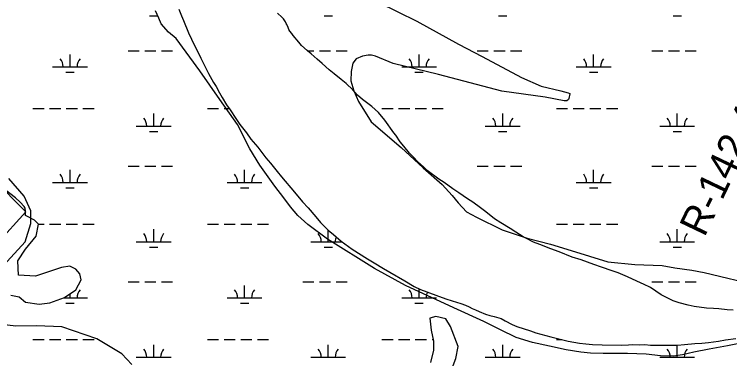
# Model space of a CAD drawing. Extents: x 3477039 to 3515015, y 546746 to 572297.
# Drawn here: x 3502371 to 3504428, y 555464 to 556455 of the extents above; entities that cross this region are included whole.
import ezdxf

# ---------------------------------------------------------------- set-up
doc = ezdxf.new("R2010")
doc.units = 0
for name, color, linetype in [('V-BORW-LINE', 7, 'Continuous'), ('V-RIVR-RANG-IDEN', 7, 'Continuous'), ('V-SITE-VEGE', 7, 'Continuous'), ('V-TOPO-SHOR', 7, 'Continuous'), ('V-WETL-SWMP', 7, 'Continuous')]:
    doc.layers.add(name, color=color, linetype=linetype)

msp = doc.modelspace()

# ---------------------------------------------------------------- linework, layer by layer
at = {"layer": 'V-BORW-LINE'}
msp.add_lwpolyline([(3501526.7, 556385.9), (3501571.4, 556349.6), (3501646.6, 556411.6), (3501920.5, 556167.7), (3502110, 555989.4), (3502217.8, 555886.3), (3502266.5, 555821.2), (3502303.8, 555791.6), (3502321.7, 555796.3), (3502404.3, 555886.4), (3502124.9, 556167.7), (3501789.9, 556478.2), (3501681.6, 556561.6), (3501529.2, 556388.7)], dxfattribs=at)
at = {"layer": 'V-SITE-VEGE'}
for points in [[(3502844.1, 556470.2), (3502851.9, 556450.4), (3502857, 556437.1), (3502871.5, 556402.2), (3502889.2, 556365.6), (3502900.8, 556342.9), (3502907.6, 556328.6), (3502914.4, 556315.3), (3502929.4, 556284.6), (3502943.7, 556258.8), (3502950.9, 556247.6), (3502961.4, 556229.4), (3502968.9, 556215.8), (3502981.2, 556194.8), (3502991.5, 556179.8), (3503007.9, 556155), (3503019.5, 556138.2), (3503038.4, 556113.7), (3503051.4, 556095.8), (3503071, 556072.4), (3503082.9, 556057), (3503094.6, 556042.2)], [(3504361.9, 555609), (3504326.1, 555613.9), (3504309.2, 555617.5), (3504283.2, 555624.1), (3504265.9, 555630.1), (3504244.1, 555640.4), (3504231.3, 555647.9), (3504200, 555668.3), (3504180.6, 555677.9), (3504173.7, 555680.7), (3504133.9, 555699.6), (3504107.3, 555710.9), (3504089.7, 555716.7), (3504059.6, 555727.1), (3504037.8, 555735.3), (3504001.1, 555748.5), (3503975.5, 555756.4), (3503937.8, 555771), (3503913.6, 555780.3), (3503881.7, 555792.8), (3503864.1, 555798.9), (3503841.6, 555810.6), (3503834.7, 555814.5), (3503813.3, 555827.9), (3503796.8, 555838.5), (3503770.2, 555854.4), (3503751.9, 555866), (3503726.4, 555886.4), (3503711.3, 555898.4), (3503689.9, 555914.2), (3503674.4, 555923.8), (3503648.9, 555940.7), (3503632, 555952.7), (3503607.1, 555970.6), (3503591.3, 555980.5), (3503558.5, 556005.9), (3503547.2, 556016.4), (3503530.3, 556031.2), (3503519.7, 556042.7), (3503507.6, 556055), (3503491.2, 556075.3), (3503480.9, 556088.3), (3503467.6, 556107.5), (3503462.1, 556113.5), (3503436.7, 556149.9), (3503417.9, 556172.3), (3503398.6, 556189.5), (3503372.4, 556209.6), (3503358, 556222.5), (3503344.2, 556237.3), (3503325, 556255.5), (3503311.2, 556267.1), (3503290.9, 556284), (3503276.1, 556295.6), (3503255.8, 556313.2), (3503242, 556325.8), (3503224.1, 556341.7), (3503212.7, 556350.8), (3503197.2, 556365.2), (3503189, 556375.4), (3503172.9, 556393.9), (3503168.8, 556399.9), (3503163.3, 556406.5), (3503160.6, 556411.4), (3503158.5, 556417.3), (3503154.8, 556425.4), (3503152.8, 556428.9), (3503150.4, 556433.4), (3503144.9, 556442.1), (3503140.1, 556447), (3503128.1, 556458.6)], [(3503094.6, 556042.2), (3503107.3, 556026.8), (3503126.8, 556002.7), (3503139.2, 555986.9), (3503176.2, 555943.1), (3503199.9, 555915.4), (3503216.1, 555897.9), (3503237.7, 555872.3), (3503251.4, 555855.9), (3503273.4, 555834.1), (3503288.5, 555820.8), (3503310.9, 555802.1), (3503342.6, 555778.9), (3503386.8, 555751), (3503405.4, 555740), (3503432.3, 555723.1), (3503450.3, 555712.5), (3503494.1, 555687.4), (3503521.1, 555671.8), (3503539, 555663.3), (3503583.3, 555646.2), (3503611.7, 555636.2), (3503629.7, 555630.1), (3503655.3, 555622.5), (3503668.4, 555617.5), (3503679.2, 555612.6), (3503687.5, 555608), (3503696.8, 555604.4), (3503707.9, 555599.4), (3503726.2, 555592.3), (3503738.3, 555588.3), (3503751.1, 555584.7), (3503770.5, 555579), (3503782.9, 555572.9), (3503802.3, 555562), (3503816.1, 555556.3), (3503854.9, 555543.4), (3503870.8, 555538.4), (3503913.4, 555526.5), (3503964, 555513.8), (3503995.8, 555508.6), (3504014.9, 555506.3), (3504034, 555504.7), (3504061.1, 555503.4), (3504115.9, 555502.8), (3504136.8, 555504), (3504149.6, 555504.2), (3504169.1, 555504), (3504184, 555504.6), (3504200, 555503), (3504247.6, 555502.5), (3504277.8, 555502.9), (3504297.9, 555504.4), (3504327.5, 555506.9), (3504347.6, 555508.8), (3504367.1, 555510), (3504396.3, 555514.2), (3504415.8, 555517.8), (3504445.4, 555522)], [(3502339.6, 555731.9), (3502402.4, 555800.2), (3502418.1, 555852.4), (3502418.5, 555889.6), (3502399.6, 555931.2), (3502354.6, 555982.7)], [(3504438.6, 555603), (3504420.9, 555604.6), (3504396.9, 555606.9), (3504382, 555608.1), (3504361.9, 555609)], [(3502709, 555446.7), (3502680.3, 555477.3), (3502607.7, 555520.8), (3502507.4, 555555), (3502434.3, 555558.5), (3502375, 555557.7), (3502335.1, 555562.3)]]:
    msp.add_lwpolyline(points, dxfattribs=at)
at = {"layer": 'V-TOPO-SHOR'}
for points in [[(3503364.7, 556516.9), (3503528.1, 556435.4), (3503648, 556368.8), (3503716.6, 556333.7), (3503829.3, 556273.5), (3503886.2, 556248.5), (3503942.3, 556235.2), (3503964, 556228.6), (3503968.5, 556226.7), (3503968.5, 556225.8), (3503965.6, 556213.2), (3503964.7, 556209.6), (3503960.1, 556206), (3503952, 556206.1), (3503897.6, 556216.6), (3503772.7, 556234.2), (3503590.9, 556281.5), (3503460.6, 556313.7), (3503409.1, 556335.1), (3503398.3, 556337.9), (3503388.3, 556337.1), (3503371.9, 556334.5), (3503353.7, 556326.6), (3503344.5, 556314), (3503339.7, 556290.4), (3503338.5, 556263.2), (3503347.3, 556235), (3503360.6, 556204), (3503397.2, 556145.6), (3503483.5, 556071.3), (3503546.3, 556013.5), (3503601.2, 555964.8), (3503629.9, 555933.7), (3503646.9, 555912.7), (3503671.1, 555886.1), (3503700, 555871.3), (3503773.9, 555835.1), (3503845.3, 555810.8), (3503913.2, 555792.9), (3503972, 555775), (3504077.7, 555742.2), (3504155.7, 555735), (3504233.6, 555731.5), (3504270.7, 555724.8), (3504319.6, 555718.8), (3504355, 555712.1), (3504422.8, 555695.1), (3504518.7, 555672.3)], [(3504469.9, 555510.4), (3504421.7, 555501), (3504369, 555490.6), (3504325.3, 555482), (3504292.6, 555475.1), (3504266.3, 555470.8), (3504229.1, 555472.1), (3504188.3, 555476.2), (3504133.9, 555478.6), (3504099.5, 555478.9), (3504064.1, 555478.4), (3504027.8, 555479.7), (3503999.7, 555482.7), (3503958.1, 555489.5), (3503910.1, 555500), (3503861.3, 555510.4), (3503814.2, 555524.5), (3503769.1, 555546.8), (3503721.3, 555570.8), (3503634.6, 555609.8), (3503495.7, 555674.8), (3503406.4, 555722.9), (3503271.2, 555807.7), (3503215.4, 555850), (3503186.6, 555875.7), (3503165.1, 555901.3), (3503145.5, 555926.9), (3503120.4, 555960.8), (3503076.6, 556021.1), (3503048.1, 556067.6), (3503012.5, 556137.8), (3502961.6, 556210), (3502904.4, 556292.2), (3502836.4, 556385.5), (3502813.9, 556403.8), (3502793.3, 556427.6), (3502786.2, 556444), (3502776.5, 556465)]]:
    msp.add_lwpolyline(points, dxfattribs=at)
at = {"layer": 'V-WETL-SWMP'}
for p, q in [((3502759.6, 556450.3), (3502783.6, 556450.3)), ((3503261.5, 556450.3), (3503285.5, 556450.3)), ((3503763.4, 556450.3), (3503787.4, 556450.3)), ((3504265.3, 556450.3), (3504289.3, 556450.3)), ((3502698.2, 556350.3), (3502730.2, 556350.3)), ((3502746.2, 556350.3), (3502778.2, 556350.3)), ((3502794.2, 556350.3), (3502826.2, 556350.3)), ((3503213.3, 556350.3), (3503232.1, 556350.3)), ((3503248.1, 556350.3), (3503280.1, 556350.3)), ((3503296.1, 556350.3), (3503328.1, 556350.3)), ((3503702, 556350.3), (3503734, 556350.3)), ((3503750, 556350.3), (3503782, 556350.3)), ((3503798, 556350.3), (3503830, 556350.3)), ((3504203.9, 556350.3), (3504235.9, 556350.3)), ((3504251.9, 556350.3), (3504283.9, 556350.3)), ((3504299.9, 556350.3), (3504331.9, 556350.3)), ((3502531.1, 556303.9), (3502531.1, 556339.9)), ((3503535, 556303.9), (3503535, 556339.9)), ((3504036.9, 556303.9), (3504036.9, 556339.9)), ((3502481.1, 556303.9), (3502581.1, 556303.9)), ((3502519.1, 556288.5), (3502543.1, 556288.5)), ((3503485, 556303.9), (3503585, 556303.9)), ((3503523, 556288.5), (3503547, 556288.5)), ((3503986.9, 556303.9), (3504086.9, 556303.9)), ((3504024.9, 556288.5), (3504048.9, 556288.5)), ((3502424.3, 556183.8), (3502456.3, 556183.8)), ((3502472.3, 556183.8), (3502504.3, 556183.8)), ((3502520.3, 556183.8), (3502552.3, 556183.8)), ((3502568.3, 556183.8), (3502600.3, 556183.8)), ((3502926.2, 556183.8), (3502958.2, 556183.8)), ((3502974.2, 556183.8), (3502988.7, 556183.8)), ((3503428.1, 556183.8), (3503460.1, 556183.8)), ((3503476.1, 556183.8), (3503508.1, 556183.8)), ((3503524.1, 556183.8), (3503556.1, 556183.8)), ((3503572.1, 556183.8), (3503604.1, 556183.8)), ((3503930, 556183.8), (3503962, 556183.8)), ((3503978, 556183.8), (3504010, 556183.8)), ((3504026, 556183.8), (3504058, 556183.8)), ((3504074, 556183.8), (3504106, 556183.8)), ((3502771.6, 556133.1), (3502771.6, 556169.1)), ((3503775.4, 556133.1), (3503775.4, 556169.1)), ((3504277.3, 556133.1), (3504277.3, 556169.1)), ((3502721.6, 556133.1), (3502821.6, 556133.1)), ((3503725.4, 556133.1), (3503825.4, 556133.1)), ((3504227.3, 556133.1), (3504327.3, 556133.1)), ((3502759.6, 556117.7), (3502783.6, 556117.7)), ((3503763.4, 556117.7), (3503787.4, 556117.7)), ((3504265.3, 556117.7), (3504289.3, 556117.7)), ((3502698.2, 556017.7), (3502730.2, 556017.7)), ((3502746.2, 556017.7), (3502778.2, 556017.7)), ((3502794.2, 556017.7), (3502826.2, 556017.7)), ((3503702, 556017.7), (3503734, 556017.7)), ((3503750, 556017.7), (3503782, 556017.7)), ((3503798, 556017.7), (3503830, 556017.7)), ((3504203.9, 556017.7), (3504235.9, 556017.7)), ((3504251.9, 556017.7), (3504283.9, 556017.7)), ((3504299.9, 556017.7), (3504331.9, 556017.7)), ((3502531.1, 555971.2), (3502531.1, 556007.2)), ((3503033.1, 555971.2), (3503033.1, 556007.2)), ((3504036.9, 555971.2), (3504036.9, 556007.2)), ((3502481.1, 555971.2), (3502581.1, 555971.2)), ((3502519.1, 555955.8), (3502543.1, 555955.8)), ((3502983.1, 555971.2), (3503083.1, 555971.2)), ((3503021.1, 555955.8), (3503045.1, 555955.8)), ((3503986.9, 555971.2), (3504086.9, 555971.2)), ((3504024.9, 555955.8), (3504048.9, 555955.8)), ((3502440.1, 555851.2), (3502456.3, 555851.2)), ((3502472.3, 555851.2), (3502504.3, 555851.2)), ((3502520.3, 555851.2), (3502552.3, 555851.2)), ((3502568.3, 555851.2), (3502600.3, 555851.2)), ((3502771.6, 555800.4), (3502771.6, 555836.4)), ((3502926.2, 555851.2), (3502958.2, 555851.2)), ((3502974.2, 555851.2), (3503006.2, 555851.2)), ((3503022.2, 555851.2), (3503054.2, 555851.2)), ((3503070.2, 555851.2), (3503102.2, 555851.2)), ((3503273.5, 555800.4), (3503273.5, 555834)), ((3503930, 555851.2), (3503962, 555851.2)), ((3503978, 555851.2), (3504010, 555851.2)), ((3504026, 555851.2), (3504058, 555851.2)), ((3504074, 555851.2), (3504106, 555851.2)), ((3504277.3, 555800.4), (3504277.3, 555836.4)), ((3502721.6, 555800.4), (3502821.6, 555800.4)), ((3503223.5, 555800.4), (3503313.3, 555800.4)), ((3504227.3, 555800.4), (3504327.3, 555800.4)), ((3502759.6, 555785), (3502783.6, 555785)), ((3503261.5, 555785), (3503285.5, 555785)), ((3504265.3, 555785), (3504289.3, 555785)), ((3502698.2, 555685), (3502730.2, 555685)), ((3502746.2, 555685), (3502778.2, 555685)), ((3502794.2, 555685), (3502826.2, 555685)), ((3503033.1, 555638.6), (3503033.1, 555674.6)), ((3503200.1, 555685), (3503232.1, 555685)), ((3503248.1, 555685), (3503280.1, 555685)), ((3503296.1, 555685), (3503328.1, 555685)), ((3504203.9, 555685), (3504235.9, 555685)), ((3504251.9, 555685), (3504283.9, 555685)), ((3504299.9, 555685), (3504331.9, 555685)), ((3502531.1, 555638.6), (3502531.1, 555650.7)), ((3503535, 555638.6), (3503535, 555665.2)), ((3502511.2, 555638.6), (3502581.1, 555638.6)), ((3502983.1, 555638.6), (3503083.1, 555638.6)), ((3503485, 555638.6), (3503585, 555638.6)), ((3502519.1, 555623.1), (3502543.1, 555623.1)), ((3503021.1, 555623.1), (3503045.1, 555623.1)), ((3503523, 555623.1), (3503547, 555623.1)), ((3502424.3, 555518.5), (3502456.3, 555518.5)), ((3502472.3, 555518.5), (3502504.3, 555518.5)), ((3502520.3, 555518.5), (3502552.3, 555518.5)), ((3502568.3, 555518.5), (3502600.3, 555518.5)), ((3502771.6, 555467.8), (3502771.6, 555503.8)), ((3502926.2, 555518.5), (3502958.2, 555518.5)), ((3502974.2, 555518.5), (3503006.2, 555518.5)), ((3503022.2, 555518.5), (3503054.2, 555518.5)), ((3503070.2, 555518.5), (3503102.2, 555518.5)), ((3503273.5, 555467.8), (3503273.5, 555503.8)), ((3503428.1, 555518.5), (3503460.1, 555518.5)), ((3503476.1, 555518.5), (3503508.1, 555518.5)), ((3503524.1, 555518.5), (3503556.1, 555518.5)), ((3503572.1, 555518.5), (3503575.6, 555518.5)), ((3503775.4, 555467.8), (3503775.4, 555503.8)), ((3503930, 555518.5), (3503945.2, 555518.5)), ((3504277.3, 555467.8), (3504277.3, 555502.9)), ((3502721.6, 555467.8), (3502821.6, 555467.8)), ((3503223.5, 555467.8), (3503323.5, 555467.8)), ((3503725.4, 555467.8), (3503825.4, 555467.8)), ((3504227.3, 555467.8), (3504327.3, 555467.8))]:
    msp.add_line(p, q, dxfattribs=at)
for points in [[(3502844.1, 556470.2), (3502851.9, 556450.4), (3502857, 556437.1), (3502871.5, 556402.2), (3502889.2, 556365.6), (3502900.8, 556342.9), (3502907.6, 556328.6), (3502914.4, 556315.3), (3502929.4, 556284.6), (3502943.7, 556258.8), (3502950.9, 556247.6), (3502961.4, 556229.4), (3502968.9, 556215.8), (3502981.2, 556194.8), (3502991.5, 556179.8), (3503007.9, 556155), (3503019.5, 556138.2), (3503038.4, 556113.7), (3503051.4, 556095.8), (3503071, 556072.4), (3503083, 556057), (3503094.6, 556042.2), (3503107.3, 556026.8), (3503126.8, 556002.7)], [(3504309.2, 555617.5), (3504283.2, 555624.1), (3504265.9, 555630.1), (3504244.1, 555640.4), (3504231.3, 555647.9), (3504200, 555668.3), (3504180.6, 555677.9), (3504173.7, 555680.7), (3504133.9, 555699.6), (3504107.3, 555710.9), (3504089.7, 555716.7), (3504059.6, 555727.1), (3504037.8, 555735.3), (3504001.1, 555748.5), (3503975.5, 555756.4), (3503937.8, 555771), (3503913.6, 555780.3), (3503881.7, 555792.8), (3503864.1, 555798.9), (3503841.6, 555810.6), (3503834.7, 555814.5), (3503813.3, 555827.9), (3503796.8, 555838.5), (3503770.2, 555854.4), (3503751.9, 555866), (3503726.4, 555886.4), (3503711.3, 555898.4), (3503689.9, 555914.2), (3503674.4, 555923.8), (3503648.9, 555940.7), (3503632, 555952.7), (3503607.1, 555970.6), (3503591.3, 555980.5), (3503558.5, 556005.9), (3503547.2, 556016.4), (3503530.3, 556031.2), (3503519.7, 556042.7), (3503507.6, 556055), (3503491.2, 556075.3), (3503480.9, 556088.3), (3503467.6, 556107.5), (3503462.1, 556113.5), (3503436.7, 556149.9), (3503417.9, 556172.3), (3503398.6, 556189.5), (3503372.4, 556209.6), (3503358, 556222.6), (3503344.2, 556237.3), (3503325, 556255.5), (3503311.2, 556267.1), (3503290.9, 556284), (3503276.1, 556295.6), (3503255.8, 556313.2), (3503242, 556325.8), (3503224.1, 556341.7), (3503212.7, 556350.8), (3503197.2, 556365.2), (3503189, 556375.4), (3503172.9, 556393.9), (3503168.8, 556399.9), (3503163.3, 556406.5), (3503160.6, 556411.4), (3503158.5, 556417.3), (3503154.8, 556425.4), (3503152.8, 556428.9), (3503150.4, 556433.4), (3503144.9, 556442.1), (3503140.1, 556447), (3503128.1, 556458.6)], [(3503126.8, 556002.7), (3503139.2, 555986.9), (3503176.2, 555943.1), (3503199.9, 555915.4), (3503216.1, 555897.9), (3503237.7, 555872.3), (3503251.4, 555855.9), (3503273.4, 555834.1), (3503288.5, 555820.8), (3503310.9, 555802.1), (3503342.6, 555778.9), (3503386.8, 555751), (3503405.4, 555740), (3503432.3, 555723.1), (3503450.3, 555712.5), (3503494.1, 555687.4), (3503521.1, 555671.8), (3503539, 555663.3), (3503583.3, 555646.2), (3503611.7, 555636.2), (3503629.7, 555630.1), (3503655.3, 555622.5), (3503668.4, 555617.5), (3503679.2, 555612.6), (3503687.4, 555608), (3503696.8, 555604.4), (3503707.9, 555599.4), (3503726.2, 555592.3), (3503738.3, 555588.3), (3503751.1, 555584.7), (3503770.5, 555579), (3503782.9, 555572.9), (3503802.3, 555562), (3503816.1, 555556.3), (3503854.9, 555543.4), (3503870.8, 555538.4), (3503913.4, 555526.5), (3503964, 555513.8), (3503995.8, 555508.6), (3504014.9, 555506.3), (3504034, 555504.7), (3504061.1, 555503.4), (3504115.9, 555502.8), (3504136.8, 555504), (3504149.6, 555504.2), (3504169.1, 555504), (3504184, 555504.6), (3504200, 555503), (3504247.6, 555502.5), (3504277.8, 555502.9), (3504297.9, 555504.4), (3504327.5, 555506.9), (3504347.6, 555508.8), (3504367.1, 555510), (3504396.3, 555514.2), (3504415.8, 555517.8), (3504445.4, 555522)], [(3502360.9, 555646.6), (3502385.1, 555642.2), (3502402.8, 555626.8), (3502442.4, 555620.2), (3502473.2, 555624.6), (3502515.1, 555640), (3502548.1, 555662), (3502563.5, 555690.7), (3502559.1, 555708.3), (3502548.1, 555721.5), (3502530.5, 555730.3), (3502506.3, 555725.9), (3502466.6, 555712.7), (3502431.4, 555701.7), (3502382.9, 555703.9), (3502380.7, 555745.7), (3502402.8, 555778.7), (3502433.6, 555816.2), (3502440.2, 555851.4), (3502429.2, 555862.4), (3502402.6, 555876), (3502403.3, 555880.8), (3502402.9, 555888.5), (3502402.1, 555896.7), (3502399.4, 555901.7), (3502387.3, 555914.5), (3502373.8, 555926.4), (3502345.5, 555948.5)], [(3504438.6, 555603), (3504420.9, 555604.6), (3504396.9, 555606.9), (3504382, 555608.1), (3504361.9, 555609), (3504326.1, 555613.9), (3504309.2, 555617.5)], [(3503613.9, 555393.4), (3503640.4, 555463.8), (3503647, 555499.1), (3503624.9, 555556.3), (3503611.7, 555578.3), (3503583.1, 555585), (3503565.5, 555580.5), (3503569.9, 555545.3), (3503576.5, 555514.5), (3503576.5, 555488.1), (3503567.7, 555452.8)]]:
    msp.add_lwpolyline(points, dxfattribs=at)
for centre, start, end in [((3502475.9, 556304.4), 359.2282, 40.7718), ((3502586.4, 556304.4), 139.2282, 180.7718), ((3503479.7, 556304.4), 359.2282, 40.7718), ((3503590.2, 556304.4), 139.2282, 180.7718), ((3503981.6, 556304.4), 359.2282, 40.7718), ((3504092.1, 556304.4), 139.2282, 180.7718), ((3502716.4, 556133.6), 359.2282, 40.7718), ((3502826.9, 556133.6), 139.2282, 180.7718), ((3503720.2, 556133.6), 359.2282, 40.7718), ((3503830.7, 556133.6), 139.2282, 180.7718), ((3504222.1, 556133.6), 359.2282, 40.7718), ((3504332.6, 556133.6), 139.2282, 180.7718), ((3502475.9, 555971.7), 359.2282, 40.7718), ((3502586.4, 555971.7), 139.2282, 180.7718), ((3502977.8, 555971.7), 359.2282, 40.7718), ((3503088.3, 555971.7), 139.2282, 180.7718), ((3503981.6, 555971.7), 359.2282, 40.7718), ((3504092.1, 555971.7), 139.2282, 180.7718), ((3502716.4, 555800.9), 359.2282, 40.7718), ((3502826.9, 555800.9), 139.2282, 180.7718), ((3503218.3, 555800.9), 359.2282, 40.7718), ((3503328.8, 555800.9), 157.4959, 180.7718), ((3504222.1, 555800.9), 359.2282, 40.7718), ((3504332.6, 555800.9), 139.2282, 180.7718), ((3502586.4, 555639), 139.2282, 180.7718), ((3502977.8, 555639), 359.2282, 40.7718), ((3503088.3, 555639), 139.2282, 180.7718), ((3503479.7, 555639), 359.2282, 40.7718), ((3503590.2, 555639), 152.038, 180.7718), ((3502716.4, 555468.2), 359.2282, 40.7718), ((3502826.9, 555468.2), 139.2282, 180.7718), ((3503218.3, 555468.2), 359.2282, 40.7718), ((3503328.8, 555468.2), 139.2282, 180.7718), ((3503720.2, 555468.2), 359.2282, 40.7718), ((3503830.7, 555468.2), 139.2282, 180.7718), ((3504222.1, 555468.2), 359.2282, 40.7718), ((3504332.6, 555468.2), 139.2282, 180.7718)]:
    msp.add_arc(centre, 35.2, start, end, dxfattribs=at)

# ---------------------------------------------------------------- texts
at = {"layer": 'V-RIVR-RANG-IDEN'}
msp.add_text('R-142.4', height=83, rotation=64.4086, dxfattribs=at).set_placement((3504355.5, 555811.1))

doc.saveas('drawing.dxf')
